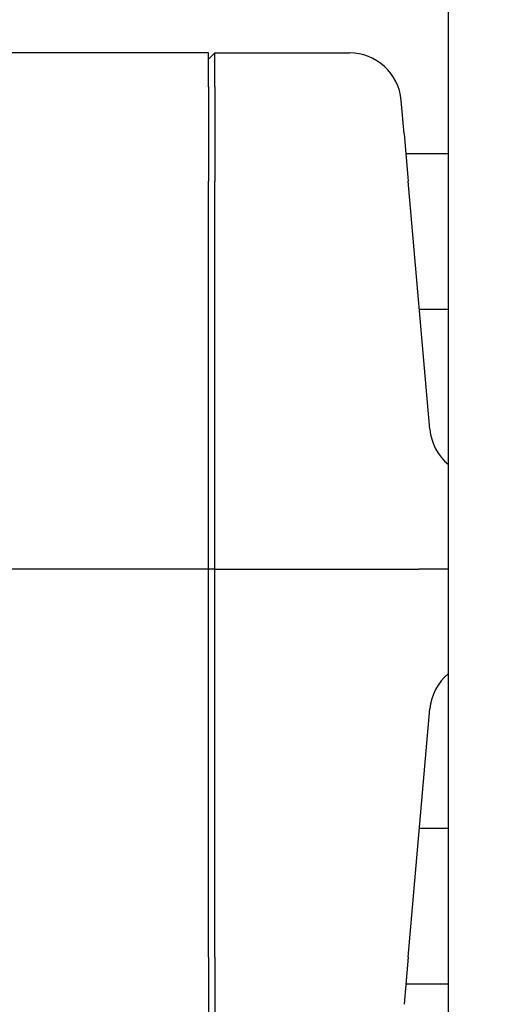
# Model space of a CAD drawing. Header units: inches. Extents: x 5 to 1128, y -85 to 748.
# Tile 350 of 656: x 440.45 to 441.58, y 662.66 to 665.03. Entities that reach past the tile are written whole.
import ezdxf

# ---------------------------------------------------------------- set-up
doc = ezdxf.new("R2010")
doc.units = ezdxf.units.IN
doc.header["$LTSCALE"] = 32
doc.header["$MEASUREMENT"] = 0
doc.layers.add('Dimension (ANSI)', color=7, linetype='Continuous', lineweight=25)
doc.layers.add('Visible (ANSI)', color=7, linetype='Continuous', lineweight=30)
doc.styles.add('Note Text (ANSI)', font='tahoma.ttf')
doc.dimstyles.new('SB Fraction-16 (ANSI)', dxfattribs={"dimscale": 32, "dimtxt": 0.125, "dimasz": 0.098425, "dimexe": 0.125, "dimexo": 0.0625, "dimgap": 0.031496, "dimtad": 0, "dimtih": 1, "dimtoh": 1, "dimdec": 4, "dimrnd": 1e-08, "dimzin": 0, "dimdsep": 46, "dimlunit": 5, "dimtxsty": 'Note Text (ANSI)', "dimcen": 0.09, "dimdle": 0.393701, "dimclrd": 256, "dimclre": 256, "dimclrt": 256, "dimadec": 0, "dimazin": 3, "dimtfac": 0.96, "dimtofl": 0, "dimtmove": 0, "dimatfit": 3, "dimfxl": 1, "dimfrac": 2, "dimtolj": 1, "dimtzin": 12, "dimlwd": -1, "dimlwe": -1, "dimarcsym": 0})

# ---------------------------------------------------------------- blocks, each defined once
blk = doc.blocks.new('*D19')
at = {"layer": 'Defpoints', "color": 0, "transparency": 16777216}
for p in [(455.7806, 700.4398), (292.0011, 552.4398), (455.7806, 552.4398)]:
    blk.add_point(p, dxfattribs=at)
at = {"layer": 'Dimension (ANSI)', "transparency": 16777216}
for p, q in [((453.7806, 700.4398), (288.0011, 700.4398)), ((292.0011, 697.2902), (292.0011, 636.039)), ((292.0011, 555.5894), (292.0011, 629.8406)), ((453.7806, 552.4398), (288.0011, 552.4398))]:
    blk.add_line(p, q, dxfattribs=at)
for points in [[(291.4762, 697.2902), (292.526, 697.2902), (292.0011, 700.4398)], [(291.4762, 555.5894), (292.526, 555.5894), (292.0011, 552.4398)]]:
    blk.add_solid(points, dxfattribs=at)
at = {"layer": 'Dimension (ANSI)', "transparency": 16777216, "insert": (287.899, 635.0311), "char_height": 4, "attachment_point": 1, "style": 'Note Text (ANSI)'}
blk.add_mtext('\\A1;148', dxfattribs=at)

msp = doc.modelspace()

# ---------------------------------------------------------------- linework, layer by layer
at = {"layer": 'Visible (ANSI)'}
for p, q in [((441.48542, 610.31504), (441.48542, 670.21904)), ((440.90792, 664.94779), (440.40744, 664.94779)), ((440.92354, 664.94779), (440.90792, 664.93211)), ((440.90792, 664.86601), (440.90792, 664.94779)), ((440.92354, 664.86601), (440.92354, 664.94779)), ((440.92354, 664.94779), (441.24702, 664.94779)), ((440.90792, 664.86601), (440.90792, 664.63875)), ((440.92354, 664.86601), (440.92354, 664.63875)), ((441.3787, 664.75238), (441.37163, 664.83321)), ((441.3787, 664.75238), (441.38864, 664.63875)), ((441.48542, 664.70404), (441.38293, 664.70404)), ((440.90792, 663.70404), (440.90792, 664.63875)), ((440.92354, 663.70404), (440.92354, 664.63875)), ((441.44094, 664.04097), (441.38864, 664.63875)), ((441.48542, 664.32904), (441.41574, 664.32904)), ((440.50632, 663.70404), (440.38171, 663.70404)), ((440.90792, 663.70404), (440.50632, 663.70404)), ((440.92354, 663.70404), (440.90792, 663.70404)), ((440.90792, 662.76933), (440.90792, 663.70404)), ((440.92354, 662.76933), (440.92354, 663.70404)), ((440.92354, 663.70404), (441.34589, 663.70404)), ((441.34589, 663.70404), (441.41404, 663.70404)), ((441.48542, 663.70404), (441.41404, 663.70404)), ((441.38864, 662.76933), (441.44094, 663.36712)), ((441.48542, 663.07904), (441.41574, 663.07904)), ((440.90792, 662.76933), (440.90792, 662.54207)), ((440.92354, 662.76933), (440.92354, 662.54207)), ((441.38864, 662.76933), (441.3787, 662.6557)), ((441.48542, 662.70404), (441.38293, 662.70404))]:
    msp.add_line(p, q, dxfattribs=at)
for centre, start, end in [((441.56547, 664.05186), 185, 230.18), ((441.56547, 663.35622), 129.82, 175)]:
    msp.add_arc(centre, 0.125, start, end, dxfattribs=at)
msp.add_ellipse((441.2471, 664.82231), major_axis=(-0.01094, 0.125), ratio=0.9961657, start_param=4.712389, end_param=6.1962518, dxfattribs=at)

# ---------------------------------------------------------------- dimensions: what is measured, and where the dimension line sits
at = {"layer": 'Dimension (ANSI)'}
dim = msp.add_linear_dim(base=(292.00111, 552.43978), p1=(455.78063, 700.43978), p2=(455.78063, 552.43978), angle=90, dimstyle='SB Fraction-16 (ANSI)', override={"dimgap": 0.031496, "dimdec": 4, "dimtol": 0, "dimlim": 0, "dimtp": 0, "dimtm": 0, "dimtdec": 2, "dimatfit": 1}, dxfattribs=at)
dim.commit()
dim.dimension.update_dxf_attribs({"geometry": '*D19', "text_midpoint": (292.00111, 632.93978), "dimtype": 160})

doc.saveas('drawing.dxf')
